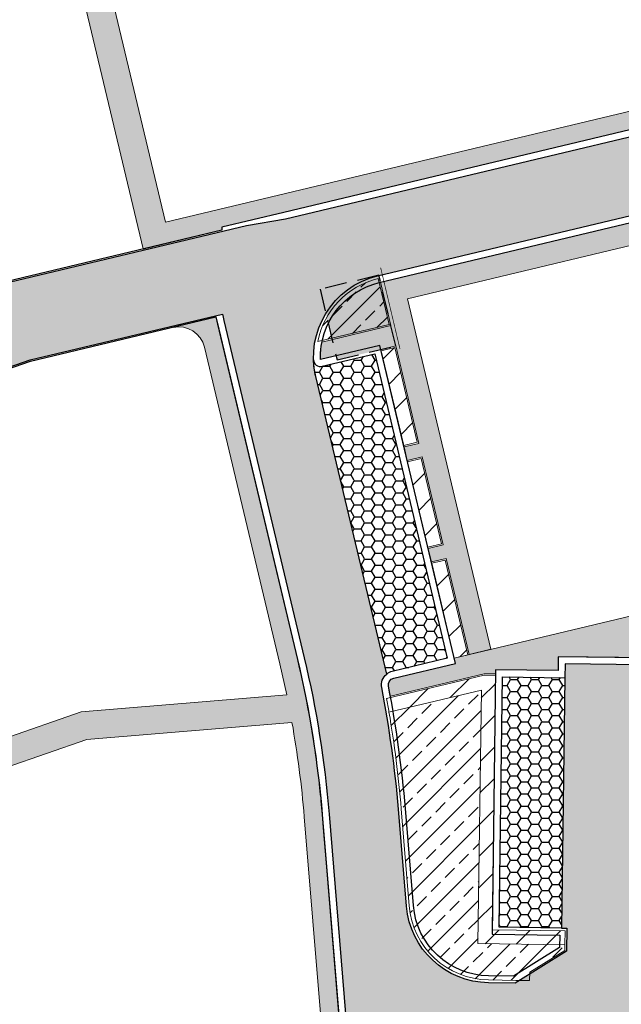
# Model space of a CAD drawing. Header units: metres. Extents: x 174423 to 274510, y 410991 to 462742.
# Tile 474 of 656: x 174510 to 174553, y 462527 to 462598. Entities that reach past the tile are written whole.
import ezdxf

# ---------------------------------------------------------------- set-up
doc = ezdxf.new("R2010")
doc.units = ezdxf.units.M
doc.linetypes.add('HIDDEN2', pattern=[4.762499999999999, 3.175, -1.5875])
doc.linetypes.add('HIDDENX2', pattern=[19.049999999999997, 12.7, -6.35])
doc.layers.add('-DR-grondwerk-aanvullen-boomgranulaat 0.7', color=35, linetype='Continuous', lineweight=30, transparency=0.45)
doc.layers.add('-DR-nw-arc-waterpaserende fundering', color=250, linetype='Continuous')
for name, color, linetype, lineweight in [('-DR-nw-BRM-arc-zand voor zandbed', 252, 'Continuous', 9), ('-DR-nw-gr-arc-groeiplaats-grond 0.60', 250, 'Continuous', 9), ('-DR-nw-gr-arc-groeiplaats-grond plantvakken 0.5', 250, 'Continuous', 9), ('N-WE-GR-WORTELDOEK-G', 147, 'HIDDENX2', 25), ('N-WE-GW-GROEIPLAATSVERBETERING_BOMENGRANULAAT-LAVA-G', 97, 'HIDDEN2', 25)]:
    doc.layers.add(name, color=color, linetype=linetype, lineweight=lineweight)
pattern_1 = [(127.4998974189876, (174561.1508580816, 462501.382974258), (-0.3853647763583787, -0.0125979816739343), [0, -0.304, 0, -0.34, 0, -0.325]), (97.49989741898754, (174561.1508580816, 462501.382974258), (-0.5644285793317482, 0.3539563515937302), [0, -0.164, 0, -0.274, 0, -0.105]), (57.49989741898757, (174561.1508576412, 462501.1369742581), (-0.001130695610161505, 0.6228283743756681), [0, -0.1, 0, -0.36, 0, -0.47]), (47.49989741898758, (174561.1508576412, 462501.1369742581), (-0.1755340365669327, 0.6012256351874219), [0, -0.05, 0, -0.236, 0, -0.27])]
pattern_2 = [(45, (0, 0), (-1.347038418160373, 1.347038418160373), []), (45, (1.347039, 0), (-1.347038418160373, 1.347038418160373), [0.9524999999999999, -0.47625])]
pattern_3 = [(45, (0, 0), (-1.122532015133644, 1.122532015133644), [])]
pattern_4 = [(6.61758929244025e-10, (174715.7695329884, 462429.7175312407), (0.7499999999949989, 0.4330000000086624), [0.5, -1]), (120.0000000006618, (174715.7695329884, 462429.7175312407), (-0.7499889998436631, 0.4330190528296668), [0.5, -1]), (60.00000000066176, (174716.2695329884, 462429.7175312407), (1.100015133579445e-05, 0.8660190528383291), [0.5, -1])]

msp = doc.modelspace()

# ---------------------------------------------------------------- hatches: boundary and pattern name
at = {"layer": '-DR-grondwerk-aanvullen-boomgranulaat 0.7'}
h = msp.add_hatch(color=256, dxfattribs=at)
h.dxf.hatch_style = 1
h.paths.add_polyline_path([(174533.0368712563, 462573.498106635), (174537.2582848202, 462574.5044053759), (174536.0478067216, 462579.5823493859), (174531.8263931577, 462578.5760506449)])
at = {"layer": '-DR-nw-arc-waterpaserende fundering'}
h = msp.add_hatch(dxfattribs=at)
h.set_pattern_fill('AVH-BESTORTING_02', color=256, scale=0.5, angle=6.617589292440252e-10, pattern_type=2)
h.set_pattern_definition([(228.0128000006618, (174719.3695329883, 462434.7175312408), (-39.99999116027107, -45.00000670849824), [0.6726800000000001, -66.59544]), (184.9697000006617, (174718.9195329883, 462434.2175312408), (60.00000525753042, 4.99995653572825), [1.15434, -114.279625]), (132.5104000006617, (174717.7695329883, 462434.1175312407), (49.9999535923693, -55.00004336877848), [0.81394, -80.58015999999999]), (267.2737000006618, (174715.8195329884, 462432.8675312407), (4.999980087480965, 100.0000014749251), [1.05119, -104.06779]), (292.8337000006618, (174715.7695329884, 462431.8175312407), (-25.00004952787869, 59.99998205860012), [1.030775, -102.046865]), (357.2737000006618, (174716.1695329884, 462430.8675312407), (-100.0000014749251, 4.999980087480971), [1.05119, -104.06779]), (37.69420000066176, (174717.2195329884, 462430.8175312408), (-65.0000367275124, -49.99995202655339), [1.390145, -137.624245]), (72.25530000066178, (174718.3195329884, 462431.6675312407), (35.00005381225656, 109.9999811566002), [1.31244, -129.931605]), (121.4296000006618, (174718.7195329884, 462432.9175312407), (-40.00004117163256, 64.99997518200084), [1.05475, -104.420365]), (175.2364000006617, (174718.1695329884, 462433.8175312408), (55.00000473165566, -4.999957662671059), [1.20416, -59.003815]), (222.3974000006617, (174716.9695329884, 462433.9175312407), (-60.00003675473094, -54.9999604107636), [1.55724, -154.166875]), (138.8141000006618, (174720.7695329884, 462432.8175312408), (-35.00001473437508, 29.99998656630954), [0.531505, -52.61922]), (171.4692000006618, (174720.3695329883, 462433.1675312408), (64.99999142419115, -10.00003954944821), [1.011185, -100.107555]), (225.0000000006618, (174719.3695329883, 462433.3175312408), (5.774849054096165e-11, -5.000001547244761), [0.707105, -6.36396]), (203.1986000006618, (174719.0195329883, 462433.9175312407), (24.99999865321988, 10.00000662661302), [0.38079, -37.698075]), (291.8014000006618, (174718.6695329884, 462433.7675312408), (-4.999999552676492, 15.0000013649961), [0.538515, -26.38731]), (30.96380000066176, (174718.8695329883, 462433.2675312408), (14.99999011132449, 10.00001241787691), [0.8746450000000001, -28.280115]), (161.5651000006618, (174719.6195329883, 462433.7175312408), (10.00000217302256, -4.999992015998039), [0.632455, -15.178935]), (16.38950000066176, (174715.7695329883, 462433.7675312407), (50.00001099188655, 14.99996354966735), [0.8859999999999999, -87.714225]), (70.34620000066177, (174716.6195329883, 462434.0175312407), (-19.99997623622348, -55.00001067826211), [0.743305, -73.58704]), (293.1986000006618, (174719.6195329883, 462434.7175312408), (-10.00000662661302, 24.99999865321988), [0.7615749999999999, -37.31728999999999]), (343.6105000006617, (174719.9195329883, 462434.0175312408), (-50.00001099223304, 14.99996354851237), [0.8859999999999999, -87.714225]), (339.4440000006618, (174715.7695329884, 462430.6675312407), (-25.00000922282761, 9.999979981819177), [0.8544, -41.86562]), (294.7751000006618, (174716.5695329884, 462430.3675312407), (-24.99996094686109, 55.00001710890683), [0.7158899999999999, -70.873215]), (66.80140000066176, (174719.6695329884, 462429.7175312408), (10.00000662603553, 24.99999865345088), [0.761575, -37.31729]), (17.35400000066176, (174719.9695329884, 462430.4175312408), (-65.00001009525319, -19.99997251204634), [0.8381549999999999, -82.97712]), (69.44400000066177, (174717.2195329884, 462429.7175312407), (-9.999979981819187, -25.00000922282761), [0.4272, -42.29282]), (101.3099000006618, (174719.3695329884, 462429.7175312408), (-4.999988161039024, 20.00000376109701), [0.25495, -25.240145]), (165.9638000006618, (174719.3195329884, 462429.9675312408), (15.00000273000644, -4.999990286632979), [1.030775, -19.58475]), (186.0090000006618, (174718.3195329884, 462430.2175312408), (49.99999875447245, 4.999996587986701), [0.95525, -94.569615]), (303.6901000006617, (174718.8695329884, 462432.8175312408), (-5.000006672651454, 9.999997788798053), [0.7211099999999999, -17.306645]), (353.1572000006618, (174719.2695329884, 462432.2175312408), (84.99999682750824, -10.00003998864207), [1.25897, -124.637815]), (60.94540000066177, (174720.5195329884, 462432.0675312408), (-20.00000013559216, -35.00000192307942), [0.51478, -50.96337]), (90, (174720.7695329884, 462432.5175312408), (-5.000000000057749, 4.999999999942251), [0.3, -4.7]), (120.2564000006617, (174718.2195329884, 462430.3675312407), (19.99997443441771, -35.00001227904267), [0.69462, -68.7676]), (48.01280000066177, (174717.8695329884, 462430.9675312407), (39.99999116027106, 45.00000670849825), [1.34536, -65.92276]), (6.61758929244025e-10, (174718.7695329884, 462431.9675312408), (4.999999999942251, 5.000000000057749), [1.3, -3.7]), (325.3048000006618, (174720.0695329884, 462431.9675312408), (-49.99997129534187, 35.0000430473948), [0.79057, -78.26637]), (254.0546000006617, (174720.7195329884, 462431.5175312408), (-4.999999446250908, -20.00000063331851), [0.72801, -35.67254000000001]), (207.6460000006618, (174720.5195329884, 462430.8175312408), (-94.99997903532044, -50.00003856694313), [1.185325, -117.34737]), (175.4261000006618, (174719.4695329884, 462430.2675312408), (-65.00000279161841, 4.999974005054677), [1.253995, -124.14537])])
edge = h.paths.add_edge_path()
edge.add_line((174590.6186403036, 462528.1056273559), (174566.6207777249, 462528.4259266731))
edge.add_line((174566.6207777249, 462528.4259266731), (174557.9146558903, 462528.5421157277))
edge.add_line((174557.9146558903, 462528.5421157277), (174554.2987792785, 462530.9249373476))
edge.add_line((174554.2987792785, 462530.9249373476), (174554.3210060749, 462532.5904601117))
edge.add_line((174554.3210060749, 462532.5904601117), (174554.6909731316, 462532.5855228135))
edge.add_line((174554.6909731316, 462532.5855228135), (174554.9445100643, 462551.5838311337))
edge.add_line((174554.9445100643, 462551.5838311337), (174549.4449997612, 462551.6572234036))
edge.add_line((174549.4449997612, 462551.6572234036), (174549.4316557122, 462550.6573124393))
edge.add_line((174549.4316557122, 462550.6573124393), (174549.1914628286, 462532.6589150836))
edge.add_line((174549.1914628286, 462532.6589150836), (174549.5614298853, 462532.6539777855))
edge.add_line((174549.5614298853, 462532.6539777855), (174549.5392030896, 462530.9884550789))
edge.add_line((174549.5392030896, 462530.9884550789), (174545.8610409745, 462528.70297933))
edge.add_line((174545.8610409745, 462528.70297933), (174543.9330988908, 462528.7287090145))
edge.add_arc((174544.0131657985, 462534.728174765), 6.000000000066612, 184.7212376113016, 269.2353946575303, ccw=False)
edge.add_line((174538.0335241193, 462534.234327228), (174537.4570553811, 462541.21436912))
edge.add_arc((174457.7284996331, 462534.6297352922), 80.00000002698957, 4.721237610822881, 11.03497371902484)
edge.add_arc((174537.2308525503, 462550.133795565), 0.9999999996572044, 128.3816846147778, 191.0349737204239, ccw=False)
edge.add_line((174536.6099553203, 462550.9176875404), (174531.5100530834, 462572.311728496))
edge.add_arc((174537.3465162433, 462573.7030220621), 6.000000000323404, 103.40791368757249, 193.4079136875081, ccw=False)
edge.add_line((174535.9552226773, 462579.539485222), (174560.3178671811, 462585.3470418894))
edge.add_arc((174562.6366897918, 462575.6196032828), 10.00000000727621, 89.23576635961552, 103.40791368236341, ccw=False)
edge.add_line((174562.7700697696, 462585.6187137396), (174593.1969978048, 462585.212843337))
edge.add_line((174593.1969978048, 462585.212843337), (174593.270382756, 462590.7123537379))
edge.add_line((174593.270382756, 462590.7123537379), (174562.7812794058, 462591.1190535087))
edge.add_arc((174562.5812094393, 462576.1203878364), 14.99999999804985, 89.23576635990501, 103.4079136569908)
edge.add_line((174559.1029755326, 462590.7115457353), (174529.329779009, 462583.6142240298))
edge.add_line((174529.329779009, 462583.6142240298), (174526.5298677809, 462583.1319260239))
edge.add_line((174526.5298677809, 462583.1319260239), (174494.0719350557, 462575.3945179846))
edge.add_line((174494.0719350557, 462575.3945179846), (174496.4754664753, 462568.4704595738))
edge.add_line((174496.4754664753, 462568.4704595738), (174510.9641662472, 462573.499886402))
edge.add_line((174510.9641662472, 462573.499886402), (174524.801378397, 462576.7983950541))
edge.add_arc((174530.7215817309, 462577.777392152), 6.000603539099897, 189.3897677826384, 193.8683561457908)
edge.add_line((174524.895901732, 462576.3390961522), (174530.6797447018, 462552.0759303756))
edge.add_arc((174457.7239552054, 462534.6847608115), 74.99999999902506, 4.721237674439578, 13.407913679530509, ccw=False)
edge.add_line((174532.4694761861, 462540.8578551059), (174533.8730896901, 462523.862517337))
edge.add_line((174533.8730896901, 462523.862517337), (174533.7383366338, 462523.0642444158))
edge.add_line((174533.7383366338, 462523.0642444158), (174534.1417413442, 462518.179709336))
edge.add_line((174534.1417413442, 462518.179709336), (174519.5010822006, 462516.970564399))
edge.add_line((174519.5010822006, 462516.970564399), (174520.4090402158, 462509.6109115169))
edge.add_line((174520.4090402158, 462509.6109115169), (174541.802291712, 462512.2501900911))
edge.add_line((174541.802291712, 462512.2501900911), (174541.9384113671, 462522.4546862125))
edge.add_line((174541.9384113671, 462522.4546862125), (174541.9450718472, 462522.9547233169))
edge.add_line((174541.9450718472, 462522.9547233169), (174541.9557471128, 462523.7546520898))
edge.add_line((174541.9557471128, 462523.7546520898), (174592.5529964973, 462523.0794181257))
edge.add_line((174592.5529964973, 462523.0794181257), (174592.6197166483, 462528.0789533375))
edge.add_line((174592.6197166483, 462528.0789533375), (174590.6186407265, 462528.1056590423))
edge.add_line((174590.6186407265, 462528.1056590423), (174590.6186403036, 462528.1056273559))
h = msp.add_hatch(dxfattribs=at)
h.set_pattern_fill('AVH-BASALTON', color=256, scale=0.5, angle=6.617589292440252e-10, pattern_type=2)
h.set_pattern_definition(pattern_4)
edge = h.paths.add_edge_path()
edge.add_arc((174531.8494483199, 462573.5234552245), 0.5000000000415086, 181.8709546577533, 283.4079136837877)
edge.add_line((174531.9653894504, 462573.0370832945), (174535.7482710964, 462573.9388449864))
edge.add_line((174535.7482710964, 462573.9388449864), (174540.9656219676, 462552.0521081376))
edge.add_line((174540.9656219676, 462552.0521081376), (174536.9989702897, 462551.1065394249))
edge.add_arc((174537.2308525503, 462550.1337955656), 0.9999999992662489, 103.4079136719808, 128.3816846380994)
edge.add_line((174536.6099553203, 462550.9176875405), (174531.5100530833, 462572.3117284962))
edge.add_arc((174537.3465162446, 462573.7030220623), 6.000000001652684, 181.8709546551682, 193.407913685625, ccw=False)
h = msp.add_hatch(dxfattribs=at)
h.set_pattern_fill('AVH-BASALTON', color=256, scale=0.5, angle=6.617589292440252e-10, pattern_type=2)
h.set_pattern_definition(pattern_4)
h.paths.add_polyline_path([(174549.4316557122, 462550.6573124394), (174549.1914628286, 462532.6589150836), (174544.6918634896, 462532.7189633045), (174544.9320563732, 462550.7173606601)])
at = {"layer": '-DR-nw-BRM-arc-zand voor zandbed'}
h = msp.add_hatch(dxfattribs=at)
h.set_pattern_fill('AGW-GROND_ZAND', color=256, scale=0.2, angle=89.99989741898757, pattern_type=2)
h.set_pattern_definition(pattern_1)
edge = h.paths.add_edge_path()
edge.add_arc((174597.2816029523, 462620.006557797), 2.799999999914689, 24.2437273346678, 81.17155930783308)
edge.add_line((174597.7113367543, 462622.773384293), (174593.606510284, 462623.3967355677))
edge.add_line((174593.606510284, 462623.3967355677), (174593.5810950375, 462621.4920984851))
edge.add_line((174593.5810950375, 462621.4920984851), (174578.7356883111, 462623.7978350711))
edge.add_arc((174574.8726693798, 462599.1132209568), 24.98505731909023, 81.1056378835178, 96.21626429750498)
edge.add_line((174572.1672484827, 462623.9513728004), (174561.8616240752, 462622.8297134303))
edge.add_arc((174564.5666372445, 462597.9764861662), 25.00000003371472, 96.2115941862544, 103.4079136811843)
edge.add_line((174558.7695807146, 462622.2950826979), (174505.6193206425, 462609.6249489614))
edge.add_arc((174511.4138934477, 462585.3130144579), 24.99294367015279, 103.4059164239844, 117.4871545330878)
edge.add_line((174499.8784068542, 462607.4846130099), (174478.0813400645, 462596.1449540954))
edge.add_line((174478.0813400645, 462596.1449540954), (174476.3548345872, 462595.3410961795))
edge.add_arc((174468.5022701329, 462614.4614022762), 20.66999936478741, 224.8190302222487, 292.32758354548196, ccw=False)
edge.add_arc((174444.6898391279, 462590.7989217), 12.90000000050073, 44.81903165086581, 87.25338358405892)
edge.add_line((174445.3079960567, 462603.6841024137), (174435.8969809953, 462604.1355888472))
edge.add_line((174435.8969809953, 462604.1355888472), (174435.6846863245, 462603.0281395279))
edge.add_line((174435.6846863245, 462603.0281395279), (174433.6080608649, 462603.4278856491))
edge.add_line((174433.6080608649, 462603.4278856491), (174433.8372226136, 462604.6183555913))
edge.add_line((174433.8372226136, 462604.6183555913), (174435.0635552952, 462610.9916170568))
edge.add_line((174435.0635552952, 462610.9916170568), (174435.1133743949, 462611.2477862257))
edge.add_arc((174435.6043193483, 462611.1530600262), 0.5000000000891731, 89.51328701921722, 169.0791714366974, ccw=False)
edge.add_line((174435.6085666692, 462611.6530419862), (174437.4283399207, 462611.6375831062))
edge.add_line((174437.4283399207, 462611.6375831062), (174437.1073338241, 462609.9529213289))
edge.add_line((174437.1073338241, 462609.9529213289), (174445.5892166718, 462609.5460093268))
edge.add_arc((174444.6898391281, 462590.7989217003), 18.76864871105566, 44.81903165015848, 87.2533835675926, ccw=False)
edge.add_arc((174468.5022701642, 462614.4614023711), 14.80135074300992, 224.8190298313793, 298.2541468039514)
edge.add_line((174475.5089842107, 462601.4235366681), (174497.1691098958, 462612.691974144))
edge.add_arc((174511.4138934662, 462585.3130144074), 30.8629437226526, 103.40591640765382, 117.48715451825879, ccw=False)
edge.add_line((174504.2583708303, 462615.3350028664), (174557.4331630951, 462628.0088277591))
edge.add_arc((174564.5832781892, 462597.9782973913), 30.8700000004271, 96.21159540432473, 103.39247756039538, ccw=False)
edge.add_line((174561.2431272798, 462628.667062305), (174571.5321112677, 462629.7869105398))
edge.add_arc((174574.8722621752, 462599.0981456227), 30.87000000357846, 81.1715593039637, 96.21159540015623, ccw=False)
edge.add_line((174579.6100773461, 462629.602407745), (174593.9861567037, 462627.3695654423))
edge.add_line((174593.9861567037, 462627.3695654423), (174597.9387659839, 462626.7556600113))
edge.add_arc((174598.3684997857, 462629.5224865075), 2.800000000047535, 261.1715593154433, 322.7459284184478)
edge.add_arc((174657.261285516, 462617.9715905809), 57.51486191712, 170.132928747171, 176.8258070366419)
h = msp.add_hatch(dxfattribs=at)
h.set_pattern_fill('AGW-GROND_ZAND', color=256, scale=0.2, angle=89.99989741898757, pattern_type=2)
h.set_pattern_definition(pattern_1)
edge = h.paths.add_edge_path()
edge.add_line((174593.2624562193, 462597.6130733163), (174578.5013328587, 462597.8099746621))
edge.add_line((174578.5013328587, 462597.8099746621), (174578.8477575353, 462623.7804288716))
edge.add_arc((174574.8582350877, 462598.9399951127), 25.15876464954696, 80.87587229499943, 85.45750251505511)
edge.add_line((174576.850771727, 462624.0197326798), (174576.4652739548, 462595.1200817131))
edge.add_line((174576.4652739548, 462595.1200817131), (174557.9335735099, 462595.3672794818))
edge.add_line((174557.9335735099, 462595.3672794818), (174558.6292202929, 462592.4490479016))
edge.add_line((174558.6292202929, 462592.4490479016), (174520.692209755, 462583.405639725))
edge.add_line((174520.692209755, 462583.405639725), (174513.9677381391, 462611.6147335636))
edge.add_line((174513.9677381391, 462611.6147335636), (174512.0222342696, 462611.1510368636))
edge.add_line((174512.0222342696, 462611.1510368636), (174519.0945454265, 462581.4827594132))
edge.add_line((174519.0945454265, 462581.4827594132), (174519.0991657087, 462581.4633776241))
edge.add_line((174519.0991657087, 462581.4633776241), (174524.7605800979, 462582.8129605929))
edge.add_line((174524.7605800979, 462582.8129605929), (174524.7432197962, 462583.0346457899))
edge.add_line((174524.7432197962, 462583.0346457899), (174559.017148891, 462591.2050963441))
edge.add_line((174559.017148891, 462591.2050963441), (174562.7569928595, 462591.6194219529))
edge.add_line((174562.7569928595, 462591.6194219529), (174563.1185260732, 462591.6145993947))
edge.add_line((174563.1185260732, 462591.6145993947), (174563.1463116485, 462593.697603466))
edge.add_line((174563.1463116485, 462593.697603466), (174573.1949219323, 462593.5635632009))
edge.add_line((174573.1949219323, 462593.5635632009), (174573.167136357, 462591.4805591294))
edge.add_line((174573.167136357, 462591.4805591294), (174578.016005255, 462591.4158791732))
edge.add_line((174578.016005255, 462591.4158791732), (174578.076026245, 462595.9154788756))
edge.add_line((174578.076026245, 462595.9154788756), (174592.0747808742, 462595.7287469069))
edge.add_line((174592.0747808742, 462595.7287469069), (174592.0147598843, 462591.2291472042))
edge.add_line((174592.0147598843, 462591.2291472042), (174593.177062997, 462591.2136430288))
edge.add_line((174593.177062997, 462591.2136430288), (174593.2624562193, 462597.6130733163))
h = msp.add_hatch(dxfattribs=at)
h.set_pattern_fill('AGW-GROND_ZAND', color=256, scale=0.2, angle=89.99989741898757, pattern_type=2)
h.set_pattern_definition(pattern_1)
edge = h.paths.add_edge_path()
edge.add_line((174542.5452003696, 462552.3258453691), (174544.1015905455, 462552.6968569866))
edge.add_line((174544.1015905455, 462552.6968569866), (174538.0958399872, 462577.8909229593))
edge.add_line((174538.0958399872, 462577.8909229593), (174560.9553206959, 462583.3401560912))
edge.add_line((174560.9553206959, 462583.3401560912), (174566.9610712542, 462558.1460901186))
edge.add_line((174566.9610712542, 462558.1460901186), (174569.1648018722, 462555.3702614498))
edge.add_line((174569.1648018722, 462555.3702614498), (174563.6017989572, 462578.7070053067))
edge.add_line((174563.6017989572, 462578.7070053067), (174593.0049422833, 462578.314791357))
edge.add_line((174593.0049422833, 462578.314791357), (174593.0342961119, 462580.5145886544))
edge.add_line((174593.0342961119, 462580.5145886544), (174591.8720432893, 462580.5300976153))
edge.add_line((174591.8720432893, 462580.5300976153), (174591.8680419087, 462580.2301257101))
edge.add_line((174591.8680419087, 462580.2301257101), (174565.3703992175, 462580.5835826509))
edge.add_line((174565.3703992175, 462580.5835826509), (174565.3744006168, 462580.8835559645))
edge.add_line((174565.3744006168, 462580.8835559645), (174562.972514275, 462580.9155951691))
edge.add_line((174562.972514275, 462580.9155951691), (174561.9918579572, 462585.0294390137))
edge.add_line((174561.9918579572, 462585.0294390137), (174560.4036938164, 462584.8534912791))
edge.add_line((174560.4036938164, 462584.8534912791), (174544.8699065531, 462581.1505537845))
edge.add_line((174544.8699065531, 462581.1505537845), (174536.1684381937, 462579.0763015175))
edge.add_line((174536.1684381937, 462579.0763015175), (174536.9104614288, 462575.9635211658))
edge.add_line((174536.9104614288, 462575.9635211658), (174531.9533602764, 462574.7818495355))
edge.add_arc((174537.3465162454, 462573.7030220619), 5.500000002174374, 168.6880625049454, 181.8709546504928)
edge.add_line((174531.8494483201, 462573.5234552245), (174536.1187018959, 462574.5411580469))
edge.add_line((174536.1187018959, 462574.5411580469), (174536.1882665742, 462574.2493348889))
edge.add_line((174536.1882665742, 462574.2493348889), (174537.2582848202, 462574.5044053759))
edge.add_line((174537.2582848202, 462574.5044053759), (174538.9278370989, 462567.5006495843))
edge.add_line((174538.9278370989, 462567.5006495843), (174537.857818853, 462567.2455790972))
edge.add_line((174537.857818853, 462567.2455790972), (174538.0897011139, 462566.2728352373))
edge.add_line((174538.0897011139, 462566.2728352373), (174539.1597193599, 462566.5279057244))
edge.add_line((174539.1597193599, 462566.5279057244), (174540.666954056, 462560.2050706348))
edge.add_line((174540.666954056, 462560.2050706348), (174539.59693581, 462559.9500001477))
edge.add_line((174539.59693581, 462559.9500001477), (174539.8288180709, 462558.9772562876))
edge.add_line((174539.8288180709, 462558.9772562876), (174540.8988363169, 462559.2323267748))
edge.add_line((174540.8988363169, 462559.2323267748), (174542.5452003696, 462552.3258453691))
h = msp.add_hatch(dxfattribs=at)
h.set_pattern_fill('AGW-GROND_ZAND', color=256, scale=0.2, angle=89.99989741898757, pattern_type=2)
h.set_pattern_definition(pattern_1)
edge = h.paths.add_edge_path()
edge.add_line((174534.1318643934, 462518.2993021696), (174533.591460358, 462524.842662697))
edge.add_line((174533.591460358, 462524.842662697), (174533.2924782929, 462524.8179703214))
edge.add_line((174533.2924782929, 462524.8179703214), (174532.2344456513, 462537.6289201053))
edge.add_line((174532.2344456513, 462537.6289201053), (174532.073155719, 462539.5818628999))
edge.add_line((174532.073155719, 462539.5818628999), (174531.971172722, 462540.8167010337))
edge.add_arc((174457.7239552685, 462534.6847608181), 74.49999993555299, 4.7212375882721, 6.212505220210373)
edge.add_arc((174457.7239552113, 462534.6847608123), 74.49999999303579, 6.21250521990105, 13.40791368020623)
edge.add_line((174530.1933727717, 462551.9599892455), (174524.4446139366, 462576.0759774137))
edge.add_line((174524.4446139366, 462576.0759774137), (174524.3315357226, 462576.5835921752))
edge.add_line((174524.3315357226, 462576.5835921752), (174521.2495807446, 462575.8489170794))
edge.add_line((174521.2495807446, 462575.8489170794), (174521.2574888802, 462575.8297497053))
edge.add_arc((174521.6564687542, 462573.9721127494), 1.899999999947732, 13.407913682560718, 102.12173148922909, ccw=False)
edge.add_line((174523.504682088, 462574.4126890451), (174528.9288057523, 462551.6585423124))
edge.add_line((174528.9288057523, 462551.6585423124), (174529.4260099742, 462549.4175589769))
edge.add_line((174529.4260099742, 462549.4175589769), (174514.6272084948, 462548.1953533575))
edge.add_line((174514.6272084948, 462548.1953533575), (174503.344795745, 462544.2789170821))
edge.add_line((174503.344795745, 462544.2789170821), (174503.4120748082, 462542.1852003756))
edge.add_line((174503.4120748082, 462542.1852003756), (174515.0440156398, 462546.222967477))
edge.add_line((174515.0440156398, 462546.222967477), (174529.7985916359, 462547.4415205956))
edge.add_arc((174457.7284996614, 462534.6297352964), 73.19999999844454, 4.721237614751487, 10.080077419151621, ccw=False)
edge.add_line((174530.6801281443, 462540.6546752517), (174532.537293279, 462518.167609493))
edge.add_line((174532.537293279, 462518.167609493), (174534.1318643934, 462518.2993021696))
h = msp.add_hatch(dxfattribs=at)
h.set_pattern_fill('AGW-GROND_ZAND', color=256, scale=0.2, angle=89.99989741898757, pattern_type=2)
h.set_pattern_definition(pattern_1)
edge = h.paths.add_edge_path()
edge.add_line((174592.6745780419, 462553.5565267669), (174592.6945850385, 462555.0563933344))
edge.add_line((174592.6945850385, 462555.0563933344), (174569.1648018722, 462555.3702614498))
edge.add_line((174569.1648018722, 462555.3702614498), (174566.9610712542, 462558.1460901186))
edge.add_line((174566.9610712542, 462558.1460901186), (174541.4751821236, 462552.0707748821))
edge.add_line((174541.4751821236, 462552.0707748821), (174541.567935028, 462551.6816773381))
edge.add_line((174541.567935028, 462551.6816773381), (174537.1149114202, 462550.6201674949))
edge.add_arc((174537.2308525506, 462550.1337955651), 0.499999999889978, 103.4079136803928, 191.0661168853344)
edge.add_arc((174457.72849765, 462534.6297433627), 80.50000050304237, 10.5214666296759, 11.03477437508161, ccw=False)
edge.add_line((174536.8750163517, 462549.3293575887), (174543.6107212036, 462550.9350120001))
edge.add_line((174543.6107212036, 462550.9350120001), (174544.434769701, 462550.9240148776))
edge.add_line((174544.434769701, 462550.9240148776), (174544.4387729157, 462551.2239881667))
edge.add_line((174544.4387729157, 462551.2239881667), (174548.9383722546, 462551.163939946))
edge.add_line((174548.9383722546, 462551.163939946), (174548.9517163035, 462552.1638509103))
edge.add_line((174548.9517163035, 462552.1638509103), (174555.451137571, 462552.0771145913))
edge.add_line((174555.451137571, 462552.0771145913), (174555.4377935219, 462551.0772036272))
edge.add_line((174555.4377935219, 462551.0772036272), (174559.6374195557, 462551.0211586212))
edge.add_line((174559.6374195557, 462551.0211586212), (174559.6832847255, 462554.4579767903))
edge.add_line((174559.6832847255, 462554.4579767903), (174561.5773445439, 462553.9713384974))
edge.add_line((174561.5773445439, 462553.9713384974), (174592.6745780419, 462553.5565267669))
at = {"layer": '-DR-nw-gr-arc-groeiplaats-grond 0.60'}
h = msp.add_hatch(dxfattribs=at)
h.set_pattern_fill('ANSI31', color=256, scale=0.5)
h.set_pattern_definition(pattern_3)
h.paths.add_polyline_path([(174537.1841986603, 462574.3839427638), (174536.2114548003, 462574.1520605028), (174537.8346397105, 462567.3428556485), (174538.8073744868, 462567.5747357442)])
h = msp.add_hatch(dxfattribs=at)
h.set_pattern_fill('ANSI31', color=256, scale=0.5)
h.set_pattern_definition(pattern_3)
h.paths.add_polyline_path([(174539.0856332, 462566.4074431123), (174538.11288934, 462566.1755608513), (174539.5737630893, 462560.0472782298), (174540.5464914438, 462560.2791567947)])
h = msp.add_hatch(dxfattribs=at)
h.set_pattern_fill('ANSI31', color=256, scale=0.5)
h.set_pattern_definition(pattern_3)
h.paths.add_polyline_path([(174540.8247501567, 462559.1118641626), (174539.852006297, 462558.8799819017), (174541.4751821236, 462552.070774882), (174542.4479259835, 462552.302657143)])
h = msp.add_hatch(dxfattribs=at)
h.set_pattern_fill('ANSI31', color=256, scale=0.5)
h.set_pattern_definition(pattern_3)
h.paths.add_polyline_path([(174544.4334352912, 462550.8240237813), (174543.6218169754, 462550.8348550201), (174536.60102542, 462549.1612417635, -0.003122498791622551), (174536.7763666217, 462548.1750196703), (174543.4191268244, 462549.7585179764), (174543.1759841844, 462531.5390862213), (174549.4254277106, 462531.4556859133), (174549.4387717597, 462532.4555968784), (174544.1892391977, 462532.5256531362)])
at = {"layer": '-DR-nw-gr-arc-groeiplaats-grond plantvakken 0.5', "transparency": 33554687}
h = msp.add_hatch(dxfattribs=at)
h.set_pattern_fill('ANSI33', color=256, scale=0.3)
h.set_pattern_definition(pattern_2)
h.paths.add_polyline_path([(174536.0015991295, 462579.3449364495, 0.2941105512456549), (174531.6537638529, 462574.8132338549), (174536.7899988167, 462576.0376073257)])
h = msp.add_hatch(dxfattribs=at)
h.set_pattern_fill('ANSI33', color=256, scale=0.3)
h.set_pattern_definition(pattern_2)
h.paths.add_polyline_path([(174543.4191268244, 462549.7585179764), (174536.7763666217, 462548.1750196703, -0.02182999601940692), (174537.6563767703, 462541.2308307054), (174538.2328455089, 462534.2507888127, 0.3864371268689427), (174543.9357044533, 462528.9286920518), (174545.8910417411, 462528.9025754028), (174546.8909537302, 462528.889236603), (174546.8989598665, 462529.4891831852), (174549.420090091, 462531.0557215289), (174549.4254277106, 462531.4556859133), (174543.1759841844, 462531.5390862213)])

# ---------------------------------------------------------------- linework, layer by layer
at = {"layer": '-DR-nw-arc-waterpaserende fundering'}
for points in [[(174559.017148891, 462591.2050963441), (174529.2232925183, 462584.1028497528), (174524.7432197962, 462583.0346457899), (174524.7605800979, 462582.8129605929), (174493.9412132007, 462575.466158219)], [(174559.1029755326, 462590.7115457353), (174529.329779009, 462583.6142240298), (174526.5298677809, 462583.1319260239), (174494.0719350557, 462575.3945179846)]]:
    msp.add_lwpolyline(points, dxfattribs=at)
for points in [[(174554.9445100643, 462551.5838311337), (174549.4449997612, 462551.6572234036), (174549.4316557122, 462550.6573124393), (174549.1914628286, 462532.6589150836), (174549.5614298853, 462532.6539777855), (174549.5392030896, 462530.9884550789), (174545.8610409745, 462528.70297933), (174543.9330988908, 462528.7287090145, -0.3864402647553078), (174538.0335241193, 462534.234327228), (174537.4570553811, 462541.21436912, 0.02755584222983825), (174536.2493420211, 462549.9423874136, -0.2803967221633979), (174536.6099553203, 462550.9176875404), (174531.5100530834, 462572.311728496, -0.4142135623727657), (174535.9552226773, 462579.539485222), (174560.3178671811, 462585.3470418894, -0.06191659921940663)], [(174555.451137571, 462552.0771145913), (174548.9517163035, 462552.1638509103), (174548.9383722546, 462551.163939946), (174544.4387729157, 462551.2239881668), (174544.185235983, 462532.2256798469), (174549.0548023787, 462532.160694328), (174549.0428989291, 462531.2687319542), (174545.7214195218, 462529.2048858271), (174543.9397739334, 462529.2286644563, -0.3864403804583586), (174538.5318275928, 462534.2754811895), (174537.9553588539, 462541.2555230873, 0.02755584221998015), (174536.7400972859, 462550.0380914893, -0.4021345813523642), (174537.1149114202, 462550.6201674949), (174541.567935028, 462551.6816773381), (174536.1187018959, 462574.5411580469), (174531.8494483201, 462573.5234552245, -0.3563939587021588), (174536.0711638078, 462579.0531132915), (174560.4036938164, 462584.8534912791)], [(174496.413789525, 462568.3431962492), (174510.9922271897, 462573.4037735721), (174524.3315357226, 462576.5835921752, 0.01426109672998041), (174524.4099863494, 462576.2212398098), (174530.1933727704, 462551.9599892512, -0.03792093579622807), (174531.971172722, 462540.8167010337), (174533.3747862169, 462523.821363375)], [(174496.4754664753, 462568.4704595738), (174510.9641662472, 462573.499886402), (174524.801378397, 462576.7983950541, 0.01954401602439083), (174524.895901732, 462576.3390961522), (174530.6797447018, 462552.0759303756, -0.03792093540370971), (174532.4694761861, 462540.8578551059), (174533.8730896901, 462523.862517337)]]:
    msp.add_lwpolyline(points, format="xyb", dxfattribs=at)
msp.add_lwpolyline([(174531.3497148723, 462573.5071309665, 0.4744978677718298), (174531.9653894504, 462573.0370832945), (174535.7482710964, 462573.9388449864), (174540.9656219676, 462552.0521081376), (174536.9989702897, 462551.1065394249, 0.1094019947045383), (174536.6099553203, 462550.9176875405), (174531.5100530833, 462572.3117284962, -0.05038204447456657)], format="xyb", close=True, dxfattribs=at)
msp.add_lwpolyline([(174549.4316557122, 462550.6573124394), (174549.1914628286, 462532.6589150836), (174544.6918634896, 462532.7189633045), (174544.9320563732, 462550.7173606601)], close=True, dxfattribs=at)
at = {"layer": '-DR-nw-BRM-arc-zand voor zandbed'}
msp.add_lwpolyline([(174576.850771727, 462624.0197326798), (174576.4652739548, 462595.1200817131), (174557.9335735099, 462595.3672794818), (174558.6292202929, 462592.4490479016), (174520.692209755, 462583.405639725), (174513.9677381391, 462611.6147335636)], dxfattribs=at)
for points in [[(174512.0222342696, 462611.1510368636), (174519.0945454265, 462581.4827594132), (174519.0991657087, 462581.4633776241), (174524.7605800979, 462582.8129605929), (174524.7432197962, 462583.0346457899), (174559.017148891, 462591.2050963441), (174562.7569928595, 462591.6194219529), (174563.1185260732, 462591.6145993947), (174563.1463116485, 462593.697603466), (174573.1949219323, 462593.5635632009), (174573.167136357, 462591.4805591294), (174578.016005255, 462591.4158791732), (174578.076026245, 462595.9154788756), (174592.0747808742, 462595.7287469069), (174592.0147598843, 462591.2291472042), (174593.177062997, 462591.2136430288), (174593.2624562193, 462597.6130733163), (174578.5013328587, 462597.8099746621), (174578.8477575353, 462623.7804288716, 0.01999379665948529)], [(174560.4036938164, 462584.8534912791), (174544.8699065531, 462581.1505537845), (174536.1684381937, 462579.0763015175), (174536.9104614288, 462575.9635211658), (174531.9533602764, 462574.7818495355, 0.05758474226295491), (174531.8494483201, 462573.5234552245), (174536.1187018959, 462574.5411580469), (174536.1882665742, 462574.2493348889), (174537.2582848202, 462574.5044053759), (174538.9278370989, 462567.5006495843), (174537.857818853, 462567.2455790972), (174538.0897011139, 462566.2728352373), (174539.1597193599, 462566.5279057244), (174540.666954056, 462560.2050706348), (174539.59693581, 462559.9500001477), (174539.8288180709, 462558.9772562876), (174540.8988363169, 462559.2323267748), (174542.5452003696, 462552.3258453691), (174544.1015905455, 462552.6968569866), (174538.0958399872, 462577.8909229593), (174560.9553206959, 462583.3401560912)]]:
    msp.add_lwpolyline(points, format="xyb", dxfattribs=at)
for points in [[(174534.1318643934, 462518.2993021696), (174533.591460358, 462524.842662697), (174533.2924782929, 462524.8179703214), (174532.2344456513, 462537.6289201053), (174532.073155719, 462539.5818628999), (174531.971172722, 462540.8167010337, 0.006506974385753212), (174531.7864441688, 462542.7468776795, 0.03140621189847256), (174530.1933727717, 462551.9599892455), (174524.4446139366, 462576.0759774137), (174524.3315357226, 462576.5835921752), (174521.2495807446, 462575.8489170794), (174521.2574888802, 462575.8297497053, -0.4076538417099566), (174523.504682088, 462574.4126890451), (174528.9288057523, 462551.6585423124), (174529.4260099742, 462549.4175589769), (174514.6272084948, 462548.1953533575), (174503.344795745, 462544.2789170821), (174503.4120748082, 462542.1852003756), (174515.0440156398, 462546.222967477), (174529.7985916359, 462547.4415205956, -0.02338661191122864), (174530.6801281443, 462540.6546752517), (174532.537293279, 462518.167609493)], [(174592.6745780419, 462553.5565267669), (174592.6945850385, 462555.0563933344), (174569.1648018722, 462555.3702614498), (174566.9610712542, 462558.1460901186), (174541.4751821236, 462552.0707748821), (174541.567935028, 462551.6816773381), (174537.1149114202, 462550.6201674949, 0.4022924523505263), (174536.7401493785, 462550.0378247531, -0.002239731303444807), (174536.8750163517, 462549.3293575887), (174543.6107212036, 462550.9350120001), (174544.434769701, 462550.9240148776), (174544.4387729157, 462551.2239881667), (174548.9383722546, 462551.163939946), (174548.9517163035, 462552.1638509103), (174555.0511731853, 462552.0824522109), (174555.451137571, 462552.0771145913), (174555.4377935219, 462551.0772036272), (174559.6374195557, 462551.0211586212), (174559.6832847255, 462554.4579767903), (174561.5773445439, 462553.9713384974)]]:
    msp.add_lwpolyline(points, format="xyb", close=True, dxfattribs=at)
at = {"layer": '-DR-nw-gr-arc-groeiplaats-grond 0.60'}
for points in [[(174537.1841986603, 462574.3839427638), (174536.2114548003, 462574.1520605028), (174537.8346397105, 462567.3428556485), (174538.8073744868, 462567.5747357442), (174537.1841986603, 462574.3839427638)], [(174539.0856332, 462566.4074431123), (174538.11288934, 462566.1755608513), (174539.5737630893, 462560.0472782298), (174540.5464914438, 462560.2791567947), (174539.0856332, 462566.4074431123)], [(174540.8247501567, 462559.1118641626), (174539.852006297, 462558.8799819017), (174541.4751821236, 462552.070774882), (174542.4479259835, 462552.302657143), (174540.8247501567, 462559.1118641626)]]:
    msp.add_lwpolyline(points, close=True, dxfattribs=at)
msp.add_lwpolyline([(174544.4334352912, 462550.8240237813), (174543.6218169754, 462550.8348550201), (174536.60102542, 462549.1612417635, -0.003122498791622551), (174536.7763666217, 462548.1750196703), (174543.4191268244, 462549.7585179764), (174543.1759841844, 462531.5390862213), (174549.4254277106, 462531.4556859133), (174549.4387717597, 462532.4555968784), (174544.1892391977, 462532.5256531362), (174544.4334352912, 462550.8240237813)], format="xyb", close=True, dxfattribs=at)
at = {"layer": '-DR-nw-gr-arc-groeiplaats-grond plantvakken 0.5'}
for points in [[(174536.0015991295, 462579.3449364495, 0.2941105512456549), (174531.6537638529, 462574.8132338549), (174536.7899988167, 462576.0376073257), (174536.0015991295, 462579.3449364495, 0.2941105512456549)], [(174543.4191268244, 462549.7585179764), (174536.7763666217, 462548.1750196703, -0.02182999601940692), (174537.6563767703, 462541.2308307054), (174538.2328455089, 462534.2507888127, 0.3864371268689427), (174543.9357044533, 462528.9286920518), (174545.8910417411, 462528.9025754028), (174546.8909537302, 462528.889236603), (174546.8989598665, 462529.4891831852), (174549.420090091, 462531.0557215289), (174549.4254277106, 462531.4556859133), (174543.1759841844, 462531.5390862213), (174543.4191268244, 462549.7585179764)]]:
    msp.add_lwpolyline(points, format="xyb", close=True, dxfattribs=at)
at = {"layer": 'N-WE-GR-WORTELDOEK-G', "ltscale": 2, "const_width": 0.05, "flags": 128}
msp.add_lwpolyline([(174536.1750515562, 462580.1266918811), (174537.5663451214, 462574.2902287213)], dxfattribs=at)
at = {"layer": 'N-WE-GW-GROEIPLAATSVERBETERING_BOMENGRANULAAT-LAVA-G', "ltscale": 0.5}
msp.add_lwpolyline([(174533.0368712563, 462573.498106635), (174537.2582848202, 462574.5044053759), (174536.0478067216, 462579.5823493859), (174531.8263931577, 462578.5760506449)], close=True, dxfattribs=at)

doc.saveas('drawing.dxf')
